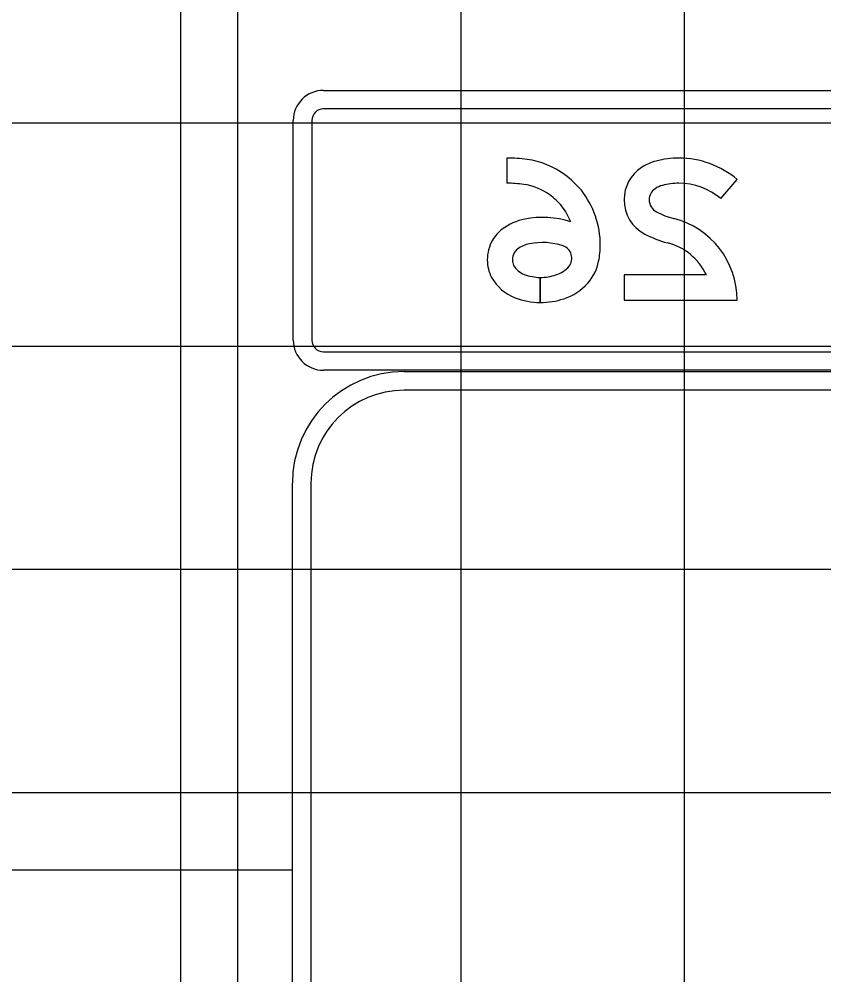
# Model space of a CAD drawing. Extents: x 1797809 to 2198143, y 249608 to 1237864.
# Drawn here: x 2197022.75 to 2197029.95, y 1237304.41 to 1237312.98 of the extents above; entities that cross this region are included whole.
import ezdxf

# ---------------------------------------------------------------- set-up
doc = ezdxf.new("R2010")
doc.units = 0
for name, color, linetype in [('Default', 7, 'Continuous'), ('GSBWFILL', 7, 'Continuous'), ('GSCOLORFILL', 7, 'Continuous'), ('GSDIMS', 7, 'Continuous'), ('GSOUTLINE', 7, 'Continuous'), ('GSSHT', 7, 'Continuous')]:
    doc.layers.add(name, color=color, linetype=linetype)

msp = doc.modelspace()

# ---------------------------------------------------------------- linework, layer by layer
at = {"layer": 'Default'}
msp.add_line((2197024.1969, 1237279.3172), (2197024.1969, 1237317.5679), dxfattribs=at)
at = {"layer": 'GSBWFILL'}
for points in [[(2197027.1157, 1237311.7301), (2197027.1157, 1237311.5051)], [(2197029.0317, 1237311.3669), (2197029.1773, 1237311.5385)], [(2197027.4131, 1237310.6614), (2197027.4131, 1237310.4364)], [(2197027.4131, 1237310.4364), (2197027.4131, 1237310.6614)], [(2197028.9022, 1237310.6832), (2197028.1648, 1237310.6832), (2197028.1648, 1237310.4582), (2197029.1773, 1237310.4582)]]:
    msp.add_lwpolyline(points, dxfattribs=at)
for centre, major_axis, start_param, end_param in [((2197027.1157, 1237310.3782), (0, -1.3519), 3.007438, 3.141593), ((2197027.1989, 1237310.9948), (0, -0.7297), 2.503122, 3.007438), ((2197028.5701, 1237311.2605), (0, -0.4585), 3.401668, 3.717847), ((2197028.6555, 1237310.9399), (0, -0.7902), 3.141593, 3.401668), ((2197028.6555, 1237310.9236), (0, -0.8065), 2.437833, 3.141593), ((2197028.5065, 1237311.3584), (0, -0.3417), 3.717847, 4.712389), ((2197027.1157, 1237310.3782), (0, -1.1269), 3.007438, 3.141593), ((2197027.1018, 1237310.8639), (0, -0.8928), 2.274779, 2.503129), ((2197028.6555, 1237310.9399), (0, -0.5652), 3.141593, 3.401668), ((2197028.6555, 1237310.9236), (0, -0.5815), 2.437833, 3.141593), ((2197027.1989, 1237310.9948), (0, -0.5047), 2.503122, 3.007438), ((2197027.1551, 1237310.9495), (0, -0.7973), 1.570796, 2.236187), ((2197028.5065, 1237311.3584), (0, -0.1167), 3.717847, 4.712389), ((2197028.5701, 1237311.2605), (0, -0.2335), 3.401668, 3.717847), ((2197027.1018, 1237310.8639), (0, -0.6678), 2.281348, 2.503131), ((2197028.5141, 1237311.3584), (0, -0.3493), 4.712389, 5.798451), ((2197028.5141, 1237311.3584), (0, -0.1243), 4.712389, 5.798451), ((2197027.1551, 1237310.9495), (0, -0.5723), 1.946387, 2.228676), ((2197028.7844, 1237311.8716), (0, -0.7043), 5.798451, 6.032655), ((2197027.3689, 1237310.7057), (0, -0.4869), 3.334761, 3.790282), ((2197027.4346, 1237310.3699), (0, -0.829), 2.831599, 3.334759), ((2197028.4227, 1237310.4582), (0, -0.7547), 1.570796, 2.891063), ((2197027.2771, 1237310.8267), (0, -0.335), 3.790286, 4.186921), ((2197027.2918, 1237310.8182), (0, -0.352), 4.186921, 4.712389), ((2197028.7844, 1237311.8716), (0, -0.9293), 5.798451, 6.032655), ((2197027.2771, 1237310.8267), (0, -0.11), 3.790286, 4.186921), ((2197027.3689, 1237310.7057), (0, -0.2619), 3.334763, 3.790278), ((2197027.4346, 1237310.3699), (0, -0.604), 2.831599, 3.334759), ((2197027.5777, 1237310.833), (0, -0.1195), 0.925029, 2.790003), ((2197027.2863, 1237310.9495), (0, -0.666), 1.356974, 1.570796), ((2197028.4227, 1237310.4582), (0, -0.5297), 2.009535, 2.891063), ((2197027.2795, 1237310.8182), (0, -0.3396), 4.712389, 5.195335), ((2197027.2918, 1237310.8182), (0, -0.127), 4.186921, 4.712389), ((2197027.2795, 1237310.8182), (0, -0.1146), 4.712389, 5.163692), ((2197027.3409, 1237310.8669), (0, -0.1919), 5.252339, 5.909908), ((2197027.4693, 1237310.9446), (0, -0.2743), 0.317835, 0.837468), ((2197027.5418, 1237310.8794), (0, -0.4018), 0.837468, 1.392674), ((2197027.3409, 1237310.8669), (0, -0.4169), 5.230268, 5.909903), ((2197027.4131, 1237311.0511), (0, -0.3897), 5.909899, 6.283105), ((2197027.4131, 1237311.1156), (0, -0.4542), 0, 0.317835), ((2197027.4693, 1237310.9446), (0, -0.4993), 0.317835, 0.837468), ((2197027.4131, 1237311.0511), (0, -0.6147), 5.909899, 6.283134), ((2197027.4131, 1237311.1156), (0, -0.6792), 0, 0.317835)]:
    msp.add_ellipse(centre, major_axis=major_axis, ratio=0.999994, start_param=start_param, end_param=end_param, dxfattribs=at)
at = {"layer": 'GSCOLORFILL'}
for p, q in [((2197025.4732, 1237312.3374), (2197034.4398, 1237312.3374)), ((2197034.4398, 1237312.1707), (2197025.4732, 1237312.1707)), ((2197025.2023, 1237310.0999), (2197025.2023, 1237312.0666)), ((2197025.369, 1237312.0666), (2197025.369, 1237310.0999)), ((2197025.4732, 1237309.9957), (2197034.4382, 1237309.9957)), ((2197034.4382, 1237309.8291), (2197025.4732, 1237309.8291)), ((2197026.1944, 1237309.8172), (2197046.1944, 1237309.8172)), ((2197046.1944, 1237309.6505), (2197026.1944, 1237309.6505)), ((2197025.1944, 1237298.3172), (2197025.1944, 1237308.8172)), ((2197025.361, 1237308.8172), (2197025.361, 1237298.3172))]:
    msp.add_line(p, q, dxfattribs=at)
for points in [[(2197027.1157, 1237311.7301), (2197027.1157, 1237311.5051)], [(2197029.0317, 1237311.3669), (2197029.1773, 1237311.5385)], [(2197027.4131, 1237310.6614), (2197027.4131, 1237310.4364)], [(2197027.4131, 1237310.4364), (2197027.4131, 1237310.6614)], [(2197028.9022, 1237310.6832), (2197028.1648, 1237310.6832), (2197028.1648, 1237310.4582), (2197029.1773, 1237310.4582)]]:
    msp.add_lwpolyline(points, dxfattribs=at)
for centre, radius, start, end in [((2197025.4732, 1237312.0666), 0.2708, 90, 180), ((2197025.4732, 1237312.0666), 0.1042, 90, 180), ((2197025.4732, 1237310.0999), 0.2708, 180, 270), ((2197025.4732, 1237310.0999), 0.1042, 180, 270), ((2197026.1944, 1237308.8172), 1, 90, 180), ((2197026.1944, 1237308.8172), 0.8333, 90, 180)]:
    msp.add_arc(centre, radius, start, end, dxfattribs=at)
for centre, major_axis, start_param, end_param in [((2197027.1157, 1237310.3782), (0, -1.3519), 3.007438, 3.141593), ((2197027.1989, 1237310.9948), (0, -0.7297), 2.503122, 3.007438), ((2197028.5701, 1237311.2605), (0, -0.4585), 3.401668, 3.717847), ((2197028.6555, 1237310.9399), (0, -0.7902), 3.141593, 3.401668), ((2197028.6555, 1237310.9236), (0, -0.8065), 2.437833, 3.141593), ((2197028.5065, 1237311.3584), (0, -0.3417), 3.717847, 4.712389), ((2197027.1157, 1237310.3782), (0, -1.1269), 3.007438, 3.141593), ((2197027.1018, 1237310.8639), (0, -0.8928), 2.274779, 2.503129), ((2197028.6555, 1237310.9399), (0, -0.5652), 3.141593, 3.401668), ((2197028.6555, 1237310.9236), (0, -0.5815), 2.437833, 3.141593), ((2197027.1989, 1237310.9948), (0, -0.5047), 2.503122, 3.007438), ((2197027.1551, 1237310.9495), (0, -0.7973), 1.570796, 2.236187), ((2197028.5065, 1237311.3584), (0, -0.1167), 3.717847, 4.712389), ((2197028.5701, 1237311.2605), (0, -0.2335), 3.401668, 3.717847), ((2197027.1018, 1237310.8639), (0, -0.6678), 2.281348, 2.503131), ((2197028.5141, 1237311.3584), (0, -0.3493), 4.712389, 5.798451), ((2197028.5141, 1237311.3584), (0, -0.1243), 4.712389, 5.798451), ((2197027.1551, 1237310.9495), (0, -0.5723), 1.946387, 2.228676), ((2197028.7844, 1237311.8716), (0, -0.7043), 5.798451, 6.032655), ((2197027.3689, 1237310.7057), (0, -0.4869), 3.334761, 3.790282), ((2197027.4346, 1237310.3699), (0, -0.829), 2.831599, 3.334759), ((2197028.4227, 1237310.4582), (0, -0.7547), 1.570796, 2.891063), ((2197027.2771, 1237310.8267), (0, -0.335), 3.790286, 4.186921), ((2197027.2918, 1237310.8182), (0, -0.352), 4.186921, 4.712389), ((2197028.7844, 1237311.8716), (0, -0.9293), 5.798451, 6.032655), ((2197027.2771, 1237310.8267), (0, -0.11), 3.790286, 4.186921), ((2197027.3689, 1237310.7057), (0, -0.2619), 3.334763, 3.790278), ((2197027.4346, 1237310.3699), (0, -0.604), 2.831599, 3.334759), ((2197027.5777, 1237310.833), (0, -0.1195), 0.925029, 2.790003), ((2197027.2863, 1237310.9495), (0, -0.666), 1.356974, 1.570796), ((2197028.4227, 1237310.4582), (0, -0.5297), 2.009535, 2.891063), ((2197027.2795, 1237310.8182), (0, -0.3396), 4.712389, 5.195335), ((2197027.2918, 1237310.8182), (0, -0.127), 4.186921, 4.712389), ((2197027.2795, 1237310.8182), (0, -0.1146), 4.712389, 5.163692), ((2197027.3409, 1237310.8669), (0, -0.1919), 5.252339, 5.909908), ((2197027.4693, 1237310.9446), (0, -0.2743), 0.317835, 0.837468), ((2197027.5418, 1237310.8794), (0, -0.4018), 0.837468, 1.392674), ((2197027.3409, 1237310.8669), (0, -0.4169), 5.230268, 5.909903), ((2197027.4131, 1237311.0511), (0, -0.3897), 5.909899, 6.283105), ((2197027.4131, 1237311.1156), (0, -0.4542), 0, 0.317835), ((2197027.4693, 1237310.9446), (0, -0.4993), 0.317835, 0.837468), ((2197027.4131, 1237311.0511), (0, -0.6147), 5.909899, 6.283134), ((2197027.4131, 1237311.1156), (0, -0.6792), 0, 0.317835)]:
    msp.add_ellipse(centre, major_axis=major_axis, ratio=0.999994, start_param=start_param, end_param=end_param, dxfattribs=at)
at = {"layer": 'GSDIMS'}
msp.add_line((2197011.0469, 1237305.3534), (2197025.1944, 1237305.3534), dxfattribs=at)
at = {"layer": 'GSOUTLINE'}
for points in [[(2197027.1157, 1237311.7301), (2197027.1157, 1237311.5051)], [(2197029.0317, 1237311.3669), (2197029.1773, 1237311.5385)], [(2197028.9022, 1237310.6832), (2197028.1648, 1237310.6832), (2197028.1648, 1237310.4582), (2197029.1773, 1237310.4582)]]:
    msp.add_lwpolyline(points, dxfattribs=at)
for centre, major_axis, start_param, end_param in [((2197027.1157, 1237310.3782), (0, -1.3519), 3.007438, 3.141593), ((2197027.1989, 1237310.9948), (0, -0.7297), 2.503122, 3.007438), ((2197028.5701, 1237311.2605), (0, -0.4585), 3.401668, 3.717847), ((2197028.6555, 1237310.9399), (0, -0.7902), 3.141593, 3.401668), ((2197028.6555, 1237310.9236), (0, -0.8065), 2.437833, 3.141593), ((2197028.5065, 1237311.3584), (0, -0.3417), 3.717847, 4.712389), ((2197027.1157, 1237310.3782), (0, -1.1269), 3.007438, 3.141593), ((2197027.1018, 1237310.8639), (0, -0.8928), 2.274779, 2.503129), ((2197028.6555, 1237310.9399), (0, -0.5652), 3.141593, 3.401668), ((2197028.6555, 1237310.9236), (0, -0.5815), 2.437833, 3.141593), ((2197027.1989, 1237310.9948), (0, -0.5047), 2.503122, 3.007438), ((2197027.1551, 1237310.9495), (0, -0.7973), 1.570796, 2.236187), ((2197028.5065, 1237311.3584), (0, -0.1167), 3.717847, 4.712389), ((2197028.5701, 1237311.2605), (0, -0.2335), 3.401668, 3.717847), ((2197027.1018, 1237310.8639), (0, -0.6678), 2.281348, 2.503131), ((2197028.5141, 1237311.3584), (0, -0.3493), 4.712389, 5.798451), ((2197028.5141, 1237311.3584), (0, -0.1243), 4.712389, 5.798451), ((2197027.1551, 1237310.9495), (0, -0.5723), 1.946387, 2.228676), ((2197028.7844, 1237311.8716), (0, -0.7043), 5.798451, 6.032655), ((2197027.3689, 1237310.7057), (0, -0.4869), 3.334761, 3.790282), ((2197027.4346, 1237310.3699), (0, -0.829), 2.831599, 3.334759), ((2197028.4227, 1237310.4582), (0, -0.7547), 1.570796, 2.891063), ((2197027.2771, 1237310.8267), (0, -0.335), 3.790286, 4.186921), ((2197027.2918, 1237310.8182), (0, -0.352), 4.186921, 4.712389), ((2197028.7844, 1237311.8716), (0, -0.9293), 5.798451, 6.032655), ((2197027.2771, 1237310.8267), (0, -0.11), 3.790286, 4.186921), ((2197027.3689, 1237310.7057), (0, -0.2619), 3.334763, 3.790278), ((2197027.4346, 1237310.3699), (0, -0.604), 2.831599, 3.334759), ((2197027.5777, 1237310.833), (0, -0.1195), 0.925029, 2.790003), ((2197027.2863, 1237310.9495), (0, -0.666), 1.356974, 1.570796), ((2197028.4227, 1237310.4582), (0, -0.5297), 2.009535, 2.891063), ((2197027.2795, 1237310.8182), (0, -0.3396), 4.712389, 5.195335), ((2197027.2918, 1237310.8182), (0, -0.127), 4.186921, 4.712389), ((2197027.2795, 1237310.8182), (0, -0.1146), 4.712389, 5.163692), ((2197027.3409, 1237310.8669), (0, -0.1919), 5.252339, 5.909908), ((2197027.4693, 1237310.9446), (0, -0.2743), 0.317835, 0.837468), ((2197027.5418, 1237310.8794), (0, -0.4018), 0.837468, 1.392674), ((2197027.3409, 1237310.8669), (0, -0.4169), 5.230268, 5.909903), ((2197027.4131, 1237311.0511), (0, -0.3897), 5.909899, 6.283185), ((2197027.4131, 1237311.1156), (0, -0.4542), 0, 0.317835), ((2197027.4693, 1237310.9446), (0, -0.4993), 0.317835, 0.837468), ((2197027.4131, 1237311.0511), (0, -0.6147), 5.909899, 6.283185), ((2197027.4131, 1237311.1156), (0, -0.6792), 0, 0.317835)]:
    msp.add_ellipse(centre, major_axis=major_axis, ratio=0.999994, start_param=start_param, end_param=end_param, dxfattribs=at)
at = {"layer": 'GSSHT'}
for p, q in [((2197024.7065, 1237248.0462), (2197024.7065, 1237318.0462)), ((2197026.7065, 1237248.0462), (2197026.7065, 1237318.0462)), ((2197028.7065, 1237248.0462), (2197028.7065, 1237318.0462)), ((2196954.7065, 1237312.0462), (2197214.7065, 1237312.0462)), ((2196954.7065, 1237310.0462), (2197214.7065, 1237310.0462)), ((2196954.7065, 1237308.0462), (2197214.7065, 1237308.0462)), ((2196954.7065, 1237306.0462), (2197214.7065, 1237306.0462))]:
    msp.add_line(p, q, dxfattribs=at)

doc.saveas('drawing.dxf')
